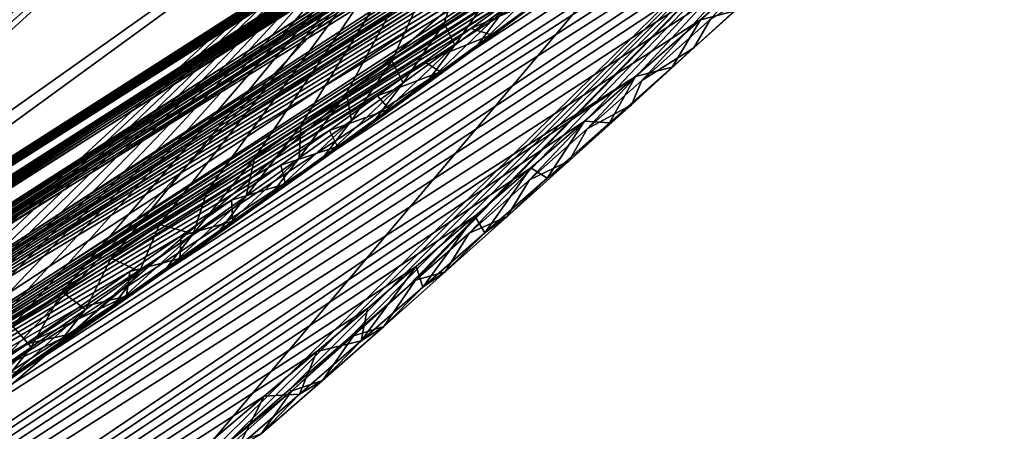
# Model space of a CAD drawing. Header units: metres. Extents: x -80 to 80, y -455 to 95.
# Tile 482 of 656: x -39.92 to -33.13, y -42.65 to -39.81. Entities that reach past the tile are written whole.
import ezdxf

# ---------------------------------------------------------------- set-up
doc = ezdxf.new("R2010")
doc.units = ezdxf.units.M
doc.layers.add('solid_501010_K', color=7, linetype='CONTINUOUS')

msp = doc.modelspace()

# ---------------------------------------------------------------- linework, layer by layer
at = {"layer": 'solid_501010_K'}
for points in [[(-50.090015, -47.274212, 65.998886), (-27.970766, -33.09721, 44.404442), (-27.977285, -33.086967, 44.817646)], [(-49.441154, -46.798866, 66.796837), (-50.090015, -47.274212, 65.998886), (-27.977285, -33.086967, 44.817646)], [(-50.090015, -47.274212, 65.998886), (-27.989058, -33.128086, 44.049267), (-27.970766, -33.09721, 44.404442)], [(-50.090015, -47.274212, 65.998886), (-28.027031, -33.175354, 43.741138), (-27.989058, -33.128086, 44.049267)], [(-49.441154, -46.798866, 66.796837), (-27.977285, -33.086967, 44.817646), (-28.015598, -33.103218, 45.302719)], [(-49.441154, -46.798866, 66.796837), (-28.015598, -33.103218, 45.302719), (-28.09609, -33.154572, 45.877365)], [(-50.655273, -47.779404, 65.165886), (-28.081158, -33.236153, 43.471031), (-28.027031, -33.175354, 43.741138)], [(-50.090015, -47.274212, 65.998886), (-50.655273, -47.779404, 65.165886), (-28.027031, -33.175354, 43.741138)], [(-49.441154, -46.798866, 66.796837), (-28.09609, -33.154572, 45.877365), (-28.155842, -33.19656, 46.203815)], [(-49.441154, -46.798866, 66.796837), (-28.155842, -33.19656, 46.203815), (-28.231281, -33.251629, 46.559826)], [(-50.655273, -47.779404, 65.165886), (-28.149336, -33.308777, 43.232407), (-28.081158, -33.236153, 43.471031)], [(-49.441154, -46.798866, 66.796837), (-28.231281, -33.251629, 46.559826), (-28.32457, -33.32156, 46.947811)], [(-50.655273, -47.779404, 65.165886), (-28.230564, -33.392567, 43.019043), (-28.149336, -33.308777, 43.232407)], [(-48.708385, -46.354259, 67.557877), (-49.441154, -46.798866, 66.796837), (-28.32457, -33.32156, 46.947811)], [(-48.708385, -46.354259, 67.557877), (-28.32457, -33.32156, 46.947811), (-28.437685, -33.408039, 47.369934)], [(-50.655273, -47.779404, 65.165886), (-28.324471, -33.487358, 42.826885), (-28.230564, -33.392567, 43.019043)], [(-48.708385, -46.354259, 67.557877), (-28.437685, -33.408039, 47.369934), (-28.572866, -33.512932, 47.828575)], [(-50.655273, -47.779404, 65.165886), (-28.432001, -33.594124, 42.652473), (-28.324471, -33.487358, 42.826885)], [(-48.708385, -46.354259, 67.557877), (-28.572866, -33.512932, 47.828575), (-28.733486, -33.638847, 48.327347)], [(-51.136604, -48.313683, 64.29921), (-28.554518, -33.714272, 42.493225), (-28.432001, -33.594124, 42.652473)], [(-50.655273, -47.779404, 65.165886), (-51.136604, -48.313683, 64.29921), (-28.432001, -33.594124, 42.652473)], [(-48.708385, -46.354259, 67.557877), (-28.733486, -33.638847, 48.327347), (-28.856102, -33.735603, 48.683624)], [(-51.136604, -48.313683, 64.29921), (-28.694304, -33.849964, 42.347816), (-28.554518, -33.714272, 42.493225)], [(-48.708385, -46.354259, 67.557877), (-28.856102, -33.735603, 48.683624), (-28.991987, -33.843315, 49.059826)], [(-51.136604, -48.313683, 64.29921), (-28.85466, -34.004265, 42.215729), (-28.694304, -33.849964, 42.347816)], [(-47.890862, -45.941441, 68.279541), (-48.708385, -46.354259, 67.557877), (-28.991987, -33.843315, 49.059826)], [(-47.890862, -45.941441, 68.279541), (-28.991987, -33.843315, 49.059826), (-29.142599, -33.963055, 49.457355)], [(-51.136604, -48.313683, 64.29921), (-29.039888, -34.181175, 42.097267), (-28.85466, -34.004265, 42.215729)], [(-47.890862, -45.941441, 68.279541), (-29.142599, -33.963055, 49.457355), (-29.308853, -34.095547, 49.877125)], [(-47.890862, -45.941441, 68.279541), (-29.308853, -34.095547, 49.877125), (-29.492058, -34.241776, 50.32037)], [(-51.136604, -48.313683, 64.29921), (-29.255152, -34.38538, 41.994396), (-29.039888, -34.181175, 42.097267)], [(-47.890862, -45.941441, 68.279541), (-29.492058, -34.241776, 50.32037), (-29.693714, -34.402836, 50.788548)], [(-51.533012, -48.876427, 63.399727), (-29.507668, -34.623417, 41.910137), (-29.255152, -34.38538, 41.994396)], [(-51.136604, -48.313683, 64.29921), (-51.533012, -48.876427, 63.399727), (-29.255152, -34.38538, 41.994396)], [(-47.890862, -45.941441, 68.279541), (-29.693714, -34.402836, 50.788548), (-29.914923, -34.579559, 51.282639)], [(-51.533012, -48.876427, 63.399727), (-29.805984, -34.902966, 41.849495), (-29.507668, -34.623417, 41.910137)], [(-47.890862, -45.941441, 68.279541), (-29.914923, -34.579559, 51.282639), (-30.157906, -34.773495, 51.804699)], [(-46.987263, -45.561638, 68.95871), (-47.890862, -45.941441, 68.279541), (-30.157906, -34.773495, 51.804699)], [(-46.987263, -45.561638, 68.95871), (-30.157906, -34.773495, 51.804699), (-30.423532, -34.985317, 52.355442)], [(-51.533012, -48.876427, 63.399727), (-30.161732, -35.234425, 41.819618), (-29.805984, -34.902966, 41.849495)], [(-46.987263, -45.561638, 68.95871), (-30.423532, -34.985317, 52.355442), (-30.639854, -35.157394, 52.789295)], [(-46.987263, -45.561638, 68.95871), (-30.639854, -35.157394, 52.789295), (-30.870144, -35.340435, 53.240376)], [(-51.842731, -49.46706, 62.467979), (-30.589329, -35.630463, 41.831234), (-30.161732, -35.234425, 41.819618)], [(-51.533012, -48.876427, 63.399727), (-51.842731, -49.46706, 62.467979), (-30.161732, -35.234425, 41.819618)], [(-46.987263, -45.561638, 68.95871), (-30.870144, -35.340435, 53.240376), (-31.117079, -35.53611, 53.710842)], [(-46.987263, -45.561638, 68.95871), (-31.117079, -35.53611, 53.710842), (-31.381077, -35.744724, 54.201046)], [(-51.842731, -49.46706, 62.467979), (-30.83485, -35.856895, 41.856712), (-30.589329, -35.630463, 41.831234)], [(-46.987263, -45.561638, 68.95871), (-31.381077, -35.744724, 54.201046), (-31.604408, -35.920872, 54.607277)], [(-51.842731, -49.46706, 62.467979), (-31.104448, -36.104755, 41.89814), (-30.83485, -35.856895, 41.856712)], [(-46.987263, -45.561638, 68.95871), (-31.604408, -35.920872, 54.607277), (-31.840555, -36.106476, 55.027603)], [(-42.544491, -42.247437, 73.306053), (-36.336117, -37.84605, 66.1828), (-36.145977, -35.984383, 67.428894)], [(-36.509247, -36.29467, 67.860352), (-42.544491, -42.247437, 73.306053), (-36.145977, -35.984383, 67.428894)], [(-51.842731, -49.46706, 62.467979), (-31.400175, -36.375702, 41.958019), (-31.104448, -36.104755, 41.89814)], [(-46.987263, -45.561638, 68.95871), (-31.840555, -36.106476, 55.027603), (-32.09045, -36.302151, 55.462917)], [(-45.995838, -45.216232, 69.591545), (-46.987263, -45.561638, 68.95871), (-32.09045, -36.302151, 55.462917)], [(-45.995838, -45.216232, 69.591545), (-32.09045, -36.302151, 55.462917), (-32.352936, -36.50724, 55.912445)], [(-36.509247, -36.29467, 67.860352), (-36.879196, -36.604527, 68.296738), (-42.544491, -42.247437, 73.306053)], [(-51.842731, -49.46706, 62.467979), (-31.723949, -36.671349, 42.038597), (-31.400175, -36.375702, 41.958019)], [(-45.995838, -45.216232, 69.591545), (-32.352936, -36.50724, 55.912445), (-32.629337, -36.722412, 56.376499)], [(-38.924534, -43.103386, 44.306049), (-33.698078, -36.92001, 37.693871), (-32.296532, -36.582611, 39.341434)], [(-38.487164, -42.727558, 44.026447), (-38.924534, -43.103386, 44.306049), (-32.296532, -36.582611, 39.341434)], [(-38.064335, -42.362175, 43.763161), (-38.487164, -42.727558, 44.026447), (-32.296532, -36.582611, 39.341434)], [(-37.655594, -42.007416, 43.516426), (-38.064335, -42.362175, 43.763161), (-32.296532, -36.582611, 39.341434)], [(-37.261559, -41.663826, 43.285614), (-37.655594, -42.007416, 43.516426), (-32.296532, -36.582611, 39.341434)], [(-37.193817, -41.60458, 43.246586), (-37.261559, -41.663826, 43.285614), (-32.296532, -36.582611, 39.341434)], [(-36.824116, -41.280483, 43.037544), (-37.193817, -41.60458, 43.246586), (-32.296532, -36.582611, 39.341434)], [(-36.406513, -40.913109, 42.810341), (-36.824116, -41.280483, 43.037544), (-32.296532, -36.582611, 39.341434)], [(-36.009079, -40.561764, 42.601978), (-36.406513, -40.913109, 42.810341), (-32.296532, -36.582611, 39.341434)], [(-35.632004, -40.227299, 42.412926), (-36.009079, -40.561764, 42.601978), (-32.296532, -36.582611, 39.341434)], [(-35.15844, -39.805447, 42.187263), (-35.632004, -40.227299, 42.412926), (-32.296532, -36.582611, 39.341434)], [(-36.879196, -36.604527, 68.296738), (-37.240982, -36.901787, 68.720573), (-42.544491, -42.247437, 73.306053)], [(-52.063118, -50.084911, 61.504333), (-32.077957, -36.993534, 42.142345), (-31.723949, -36.671349, 42.038597)], [(-51.842731, -49.46706, 62.467979), (-52.063118, -50.084911, 61.504333), (-31.723949, -36.671349, 42.038597)], [(-45.995838, -45.216232, 69.591545), (-32.629337, -36.722412, 56.376499), (-32.871399, -36.90995, 56.774612)], [(-45.995838, -45.216232, 69.591545), (-32.871399, -36.90995, 56.774612), (-33.124378, -37.105286, 57.184059)], [(-43.513802, -43.103153, 39.569069), (-36.740044, -36.92001, 34.554291), (-35.18544, -37.032944, 36.091484)], [(-43.513802, -43.103153, 39.569069), (-43.220547, -42.727341, 39.140762), (-36.740044, -36.92001, 34.554291)], [(-43.220547, -42.727341, 39.140762), (-42.944225, -42.362213, 38.726753), (-36.740044, -36.92001, 34.554291)], [(-42.944225, -42.362213, 38.726753), (-42.685074, -42.007969, 38.326591), (-36.740044, -36.92001, 34.554291)], [(-42.685074, -42.007969, 38.326591), (-42.442337, -41.664974, 37.940704), (-36.740044, -36.92001, 34.554291)], [(-37.240982, -36.901787, 68.720573), (-37.608139, -37.197784, 69.147812), (-42.544491, -42.247437, 73.306053)], [(-42.442337, -41.664974, 37.940704), (-42.400181, -41.604275, 37.872597), (-36.740044, -36.92001, 34.554291)], [(-42.400181, -41.604275, 37.872597), (-42.180878, -41.282135, 37.511871), (-36.740044, -36.92001, 34.554291)], [(-42.180878, -41.282135, 37.511871), (-41.940861, -40.915249, 37.102196), (-36.740044, -36.92001, 34.554291)], [(-41.940861, -40.915249, 37.102196), (-41.720226, -40.564278, 36.711945), (-36.740044, -36.92001, 34.554291)], [(-41.720226, -40.564278, 36.711945), (-41.519428, -40.230045, 36.341278), (-36.740044, -36.92001, 34.554291)], [(-41.519428, -40.230045, 36.341278), (-41.278885, -39.80827, 35.875145), (-36.740044, -36.92001, 34.554291)], [(-33.698078, -36.92001, 37.693871), (-41.169704, -43.348015, 41.88969), (-35.18544, -37.032944, 36.091484)], [(-38.924534, -43.103386, 44.306049), (-41.169704, -43.348015, 41.88969), (-33.698078, -36.92001, 37.693871)], [(-52.063118, -50.084911, 61.504333), (-32.465511, -37.344791, 42.272987), (-32.077957, -36.993534, 42.142345)], [(-41.169704, -43.348015, 41.88969), (-43.513802, -43.103153, 39.569069), (-35.18544, -37.032944, 36.091484)], [(-45.995838, -45.216232, 69.591545), (-33.124378, -37.105286, 57.184059), (-33.387779, -37.308086, 57.604267)], [(-37.608139, -37.197784, 69.147812), (-37.981426, -37.492992, 69.5793), (-42.544491, -42.247437, 73.306053)], [(-52.063118, -50.084911, 61.504333), (-32.743855, -37.596188, 42.376587), (-32.465511, -37.344791, 42.272987)], [(-45.995838, -45.216232, 69.591545), (-33.387779, -37.308086, 57.604267), (-33.661278, -37.517845, 58.033592)], [(-45.995838, -45.216232, 69.591545), (-33.661278, -37.517845, 58.033592), (-33.944561, -37.734035, 58.470398)], [(-37.981426, -37.492992, 69.5793), (-38.360172, -37.78685, 70.014107), (-42.544491, -42.247437, 73.306053)], [(-52.063118, -50.084911, 61.504333), (-33.038998, -37.862038, 42.494347), (-32.743855, -37.596188, 42.376587)], [(-45.995838, -45.216232, 69.591545), (-33.944561, -37.734035, 58.470398), (-34.237881, -37.956818, 58.915092)], [(-38.360172, -37.78685, 70.014107), (-38.743633, -38.078762, 70.451271), (-42.544491, -42.247437, 73.306053)], [(-52.063118, -50.084911, 61.504333), (-33.352283, -38.143314, 42.627831), (-33.038998, -37.862038, 42.494347)], [(-42.826786, -43.825901, 72.074127), (-42.458569, -43.584805, 71.686165), (-36.336117, -37.84605, 66.1828)], [(-42.544491, -42.247437, 73.306053), (-42.826786, -43.825901, 72.074127), (-36.336117, -37.84605, 66.1828)], [(-42.458569, -43.584805, 71.686165), (-42.093655, -43.344532, 71.2966), (-36.336117, -37.84605, 66.1828)], [(-42.093655, -43.344532, 71.2966), (-41.732037, -43.105095, 70.905464), (-36.336117, -37.84605, 66.1828)], [(-41.732037, -43.105095, 70.905464), (-41.373707, -42.866497, 70.512779), (-36.336117, -37.84605, 66.1828)], [(-41.373707, -42.866497, 70.512779), (-41.01865, -42.628742, 70.118553), (-36.336117, -37.84605, 66.1828)], [(-41.01865, -42.628742, 70.118553), (-40.666485, -42.391567, 69.722412), (-36.336117, -37.84605, 66.1828)], [(-40.666485, -42.391567, 69.722412), (-40.317345, -42.155067, 69.324509), (-36.336117, -37.84605, 66.1828)], [(-40.317345, -42.155067, 69.324509), (-39.971718, -41.919598, 68.925423), (-36.336117, -37.84605, 66.1828)], [(-39.971718, -41.919598, 68.925423), (-39.630085, -41.68552, 68.525726), (-36.336117, -37.84605, 66.1828)], [(-39.630085, -41.68552, 68.525726), (-39.292847, -41.453159, 68.125931), (-36.336117, -37.84605, 66.1828)], [(-39.292847, -41.453159, 68.125931), (-38.959324, -41.222031, 67.725327), (-36.336117, -37.84605, 66.1828)], [(-38.959324, -41.222031, 67.725327), (-38.629585, -40.992199, 67.324036), (-36.336117, -37.84605, 66.1828)], [(-38.629585, -40.992199, 67.324036), (-38.304157, -40.764095, 66.922729), (-36.336117, -37.84605, 66.1828)], [(-38.304157, -40.764095, 66.922729), (-37.983547, -40.538139, 66.522057), (-36.336117, -37.84605, 66.1828)], [(-37.983547, -40.538139, 66.522057), (-37.668133, -40.314671, 66.122528), (-36.336117, -37.84605, 66.1828)], [(-37.668133, -40.314671, 66.122528), (-37.357132, -40.093136, 65.723305), (-36.336117, -37.84605, 66.1828)], [(-37.357132, -40.093136, 65.723305), (-36.994255, -39.833122, 65.250633), (-36.336117, -37.84605, 66.1828)], [(-36.994255, -39.833122, 65.250633), (-36.638615, -39.57671, 64.779938), (-36.336117, -37.84605, 66.1828)], [(-45.995838, -45.216232, 69.591545), (-34.237881, -37.956818, 58.915092), (-34.541431, -38.186478, 59.368633)], [(-38.743633, -38.078762, 70.451271), (-39.131336, -38.368351, 70.890182), (-42.544491, -42.247437, 73.306053)], [(-52.190678, -50.729084, 60.509129), (-33.684563, -38.440678, 42.778046), (-33.352283, -38.143314, 42.627831)], [(-52.063118, -50.084911, 61.504333), (-52.190678, -50.729084, 60.509129), (-33.352283, -38.143314, 42.627831)], [(-45.995838, -45.216232, 69.591545), (-34.541431, -38.186478, 59.368633), (-34.854515, -38.422249, 59.829147)], [(-45.995838, -45.216232, 69.591545), (-34.854515, -38.422249, 59.829147), (-35.176434, -38.663361, 60.294762)], [(-39.131336, -38.368351, 70.890182), (-39.524158, -38.656143, 71.331833), (-42.544491, -42.247437, 73.306053)], [(-52.190678, -50.729084, 60.509129), (-34.037025, -38.75499, 42.946426), (-33.684563, -38.440678, 42.778046)], [(-44.914516, -44.906765, 70.173416), (-45.995838, -45.216232, 69.591545), (-35.176434, -38.663361, 60.294762)], [(-44.914516, -44.906765, 70.173416), (-35.176434, -38.663361, 60.294762), (-35.506969, -38.909531, 60.7649)], [(-39.524158, -38.656143, 71.331833), (-39.871738, -38.9062, 71.720078), (-42.544491, -42.247437, 73.306053)], [(-52.190678, -50.729084, 60.509129), (-34.41106, -39.087234, 43.13459), (-34.037025, -38.75499, 42.946426)], [(-39.871738, -38.9062, 71.720078), (-40.222427, -39.154243, 72.109406), (-42.544491, -42.247437, 73.306053)], [(-44.914516, -44.906765, 70.173416), (-35.506969, -38.909531, 60.7649), (-35.846684, -39.161301, 61.241047)], [(-52.190678, -50.729084, 60.509129), (-34.807625, -39.438107, 43.343746), (-34.41106, -39.087234, 43.13459)], [(-44.914516, -44.906765, 70.173416), (-35.846684, -39.161301, 61.241047), (-36.19524, -39.418236, 61.72216)], [(-52.190678, -50.729084, 60.509129), (-35.228745, -39.808952, 43.576233), (-34.807625, -39.438107, 43.343746)], [(-44.914516, -44.906765, 70.173416), (-36.19524, -39.418236, 61.72216), (-36.500751, -39.642193, 62.137611)], [(-34.98877, -39.747875, 42.98328), (-34.807625, -39.438107, 43.343746), (-35.228745, -39.808952, 43.576233)], [(-36.784672, -40.009056, 63.990425), (-36.221375, -39.465305, 63.846424), (-36.570164, -39.724335, 64.307533)], [(-36.784672, -40.009056, 63.990425), (-36.436077, -39.752514, 63.531715), (-36.221375, -39.465305, 63.846424)], [(-36.669739, -39.913284, 63.136444), (-36.090557, -39.496506, 63.070354), (-36.436077, -39.752514, 63.531715)], [(-36.669739, -39.913284, 63.136444), (-36.322239, -39.658108, 62.672966), (-36.090557, -39.496506, 63.070354)], [(-36.92205, -39.983765, 64.765953), (-36.638615, -39.57671, 64.779938), (-36.994255, -39.833122, 65.250633)], [(-36.92205, -39.983765, 64.765953), (-36.570164, -39.724335, 64.307533), (-36.638615, -39.57671, 64.779938)], [(-44.914516, -44.906765, 70.173416), (-36.500751, -39.642193, 62.137611), (-36.812328, -39.869339, 62.555325)], [(-36.322239, -39.658108, 62.672966), (-36.812328, -39.869339, 62.555325), (-36.500751, -39.642193, 62.137611)], [(-35.272572, -40.002663, 42.625233), (-35.15844, -39.805447, 42.187263), (-34.838509, -39.606098, 42.384689)], [(-34.98877, -39.747875, 42.98328), (-35.272572, -40.002663, 42.625233), (-34.838509, -39.606098, 42.384689)], [(-36.669739, -39.913284, 63.136444), (-36.812328, -39.869339, 62.555325), (-36.322239, -39.658108, 62.672966)], [(-37.136303, -40.266083, 64.446518), (-36.570164, -39.724335, 64.307533), (-36.92205, -39.983765, 64.765953)], [(-37.136303, -40.266083, 64.446518), (-36.784672, -40.009056, 63.990425), (-36.570164, -39.724335, 64.307533)], [(-37.020329, -40.169117, 63.597275), (-36.436077, -39.752514, 63.531715), (-36.784672, -40.009056, 63.990425)], [(-37.020329, -40.169117, 63.597275), (-36.669739, -39.913284, 63.136444), (-36.436077, -39.752514, 63.531715)], [(-34.98877, -39.747875, 42.98328), (-35.228745, -39.808952, 43.576233), (-35.422791, -40.136166, 43.229092)], [(-34.98877, -39.747875, 42.98328), (-35.422791, -40.136166, 43.229092), (-35.272572, -40.002663, 42.625233)], [(-52.190678, -50.729084, 60.509129), (-35.675144, -40.20031, 43.833042), (-35.228745, -39.808952, 43.576233)], [(-37.277, -40.243546, 65.221718), (-36.994255, -39.833122, 65.250633), (-37.357132, -40.093136, 65.723305)], [(-37.277, -40.243546, 65.221718), (-36.92205, -39.983765, 64.765953), (-36.994255, -39.833122, 65.250633)], [(-35.422791, -40.136166, 43.229092), (-35.228745, -39.808952, 43.576233), (-35.675144, -40.20031, 43.833042)], [(-35.272572, -40.002663, 42.625233), (-35.632004, -40.227299, 42.412926), (-35.15844, -39.805447, 42.187263)], [(-44.914516, -44.906765, 70.173416), (-36.812328, -39.869339, 62.555325), (-37.130486, -40.100143, 62.976452)], [(-36.669739, -39.913284, 63.136444), (-37.130486, -40.100143, 62.976452), (-36.812328, -39.869339, 62.555325)], [(-37.020329, -40.169117, 63.597275), (-37.130486, -40.100143, 62.976452), (-36.669739, -39.913284, 63.136444)], [(-37.490936, -40.52354, 64.900009), (-36.92205, -39.983765, 64.765953), (-37.277, -40.243546, 65.221718)], [(-37.490936, -40.52354, 64.900009), (-37.136303, -40.266083, 64.446518), (-36.92205, -39.983765, 64.765953)], [(-37.373962, -40.425549, 64.055489), (-36.784672, -40.009056, 63.990425), (-37.136303, -40.266083, 64.446518)], [(-37.373962, -40.425549, 64.055489), (-37.020329, -40.169117, 63.597275), (-36.784672, -40.009056, 63.990425)], [(-35.70433, -40.394821, 42.875099), (-35.632004, -40.227299, 42.412926), (-35.272572, -40.002663, 42.625233)], [(-35.422791, -40.136166, 43.229092), (-35.70433, -40.394821, 42.875099), (-35.272572, -40.002663, 42.625233)], [(-44.914516, -44.906765, 70.173416), (-37.130486, -40.100143, 62.976452), (-37.455002, -40.334385, 63.400597)], [(-37.634975, -40.503628, 65.67485), (-37.357132, -40.093136, 65.723305), (-37.668133, -40.314671, 66.122528)], [(-37.634975, -40.503628, 65.67485), (-37.277, -40.243546, 65.221718), (-37.357132, -40.093136, 65.723305)], [(-37.020329, -40.169117, 63.597275), (-37.455002, -40.334385, 63.400597), (-37.130486, -40.100143, 62.976452)], [(-37.373962, -40.425549, 64.055489), (-37.455002, -40.334385, 63.400597), (-37.020329, -40.169117, 63.597275)], [(-35.422791, -40.136166, 43.229092), (-35.675144, -40.20031, 43.833042), (-35.854958, -40.520714, 43.483883)], [(-35.422791, -40.136166, 43.229092), (-35.854958, -40.520714, 43.483883), (-35.70433, -40.394821, 42.875099)], [(-52.221111, -51.398449, 59.482662), (-36.028568, -40.508549, 44.043934), (-35.675144, -40.20031, 43.833042)], [(-52.190678, -50.729084, 60.509129), (-52.221111, -51.398449, 59.482662), (-35.675144, -40.20031, 43.833042)], [(-37.848534, -40.781376, 65.350937), (-37.277, -40.243546, 65.221718), (-37.634975, -40.503628, 65.67485)], [(-37.848534, -40.781376, 65.350937), (-37.490936, -40.52354, 64.900009), (-37.277, -40.243546, 65.221718)], [(-35.854958, -40.520714, 43.483883), (-35.675144, -40.20031, 43.833042), (-36.028568, -40.508549, 44.043934)], [(-35.70433, -40.394821, 42.875099), (-36.009079, -40.561764, 42.601978), (-35.632004, -40.227299, 42.412926)], [(-37.995945, -40.763966, 66.125397), (-37.668133, -40.314671, 66.122528), (-37.983547, -40.538139, 66.522057)], [(-37.995945, -40.763966, 66.125397), (-37.634975, -40.503628, 65.67485), (-37.668133, -40.314671, 66.122528)], [(-37.730598, -40.682518, 64.511108), (-37.136303, -40.266083, 64.446518), (-37.490936, -40.52354, 64.900009)], [(-37.730598, -40.682518, 64.511108), (-37.373962, -40.425549, 64.055489), (-37.136303, -40.266083, 64.446518)], [(-44.914516, -44.906765, 70.173416), (-37.455002, -40.334385, 63.400597), (-37.785423, -40.571625, 63.826874)], [(-37.373962, -40.425549, 64.055489), (-37.785423, -40.571625, 63.826874), (-37.455002, -40.334385, 63.400597)], [(-36.134003, -40.782803, 43.133434), (-36.009079, -40.561764, 42.601978), (-35.70433, -40.394821, 42.875099)], [(-35.854958, -40.520714, 43.483883), (-36.134003, -40.782803, 43.133434), (-35.70433, -40.394821, 42.875099)], [(-37.730598, -40.682518, 64.511108), (-37.785423, -40.571625, 63.826874), (-37.373962, -40.425549, 64.055489)], [(-52.221111, -51.398449, 59.482662), (-36.397301, -40.829086, 44.269852), (-36.028568, -40.508549, 44.043934)], [(-38.209053, -41.039543, 65.799324), (-37.634975, -40.503628, 65.67485), (-37.995945, -40.763966, 66.125397)], [(-38.209053, -41.039543, 65.799324), (-37.848534, -40.781376, 65.350937), (-37.634975, -40.503628, 65.67485)], [(-38.090202, -40.939976, 64.964157), (-37.490936, -40.52354, 64.900009), (-37.848534, -40.781376, 65.350937)], [(-38.090202, -40.939976, 64.964157), (-37.730598, -40.682518, 64.511108), (-37.490936, -40.52354, 64.900009)], [(-36.285412, -40.901638, 43.746887), (-36.028568, -40.508549, 44.043934), (-36.397301, -40.829086, 44.269852)], [(-35.854958, -40.520714, 43.483883), (-36.028568, -40.508549, 44.043934), (-36.285412, -40.901638, 43.746887)], [(-35.854958, -40.520714, 43.483883), (-36.285412, -40.901638, 43.746887), (-36.134003, -40.782803, 43.133434)], [(-44.914516, -44.906765, 70.173416), (-37.785423, -40.571625, 63.826874), (-38.121292, -40.811413, 64.254387)], [(-38.359867, -41.024502, 66.573372), (-37.983547, -40.538139, 66.522057), (-38.304157, -40.764095, 66.922729)], [(-38.359867, -41.024502, 66.573372), (-37.995945, -40.763966, 66.125397), (-37.983547, -40.538139, 66.522057)], [(-37.730598, -40.682518, 64.511108), (-38.121292, -40.811413, 64.254387), (-37.785423, -40.571625, 63.826874)], [(-36.134003, -40.782803, 43.133434), (-36.406513, -40.913109, 42.810341), (-36.009079, -40.561764, 42.601978)], [(-38.090202, -40.939976, 64.964157), (-38.121292, -40.811413, 64.254387), (-37.730598, -40.682518, 64.511108)], [(-38.726711, -41.285206, 67.018799), (-38.304157, -40.764095, 66.922729), (-38.629585, -40.992199, 67.324036)], [(-38.726711, -41.285206, 67.018799), (-38.359867, -41.024502, 66.573372), (-38.304157, -40.764095, 66.922729)], [(-38.572468, -41.297993, 66.245193), (-37.995945, -40.763966, 66.125397), (-38.359867, -41.024502, 66.573372)], [(-38.572468, -41.297993, 66.245193), (-38.209053, -41.039543, 65.799324), (-37.995945, -40.763966, 66.125397)], [(-38.452736, -41.197865, 65.414658), (-37.848534, -40.781376, 65.350937), (-38.209053, -41.039543, 65.799324)], [(-38.452736, -41.197865, 65.414658), (-38.090202, -40.939976, 64.964157), (-37.848534, -40.781376, 65.350937)], [(-36.561779, -41.166779, 43.399578), (-36.406513, -40.913109, 42.810341), (-36.134003, -40.782803, 43.133434)], [(-36.285412, -40.901638, 43.746887), (-36.561779, -41.166779, 43.399578), (-36.134003, -40.782803, 43.133434)], [(-52.221111, -51.398449, 59.482662), (-36.783611, -41.163197, 44.513508), (-36.397301, -40.829086, 44.269852)], [(-44.914516, -44.906765, 70.173416), (-38.121292, -40.811413, 64.254387), (-38.462395, -41.053505, 64.682655)], [(-38.090202, -40.939976, 64.964157), (-38.462395, -41.053505, 64.682655), (-38.121292, -40.811413, 64.254387)], [(-36.714279, -41.279049, 44.017513), (-36.397301, -40.829086, 44.269852), (-36.783611, -41.163197, 44.513508)], [(-36.285412, -40.901638, 43.746887), (-36.397301, -40.829086, 44.269852), (-36.714279, -41.279049, 44.017513)], [(-38.452736, -41.197865, 65.414658), (-38.462395, -41.053505, 64.682655), (-38.090202, -40.939976, 64.964157)], [(-36.561779, -41.166779, 43.399578), (-36.824116, -41.280483, 43.037544), (-36.406513, -40.913109, 42.810341)], [(-36.285412, -40.901638, 43.746887), (-36.714279, -41.279049, 44.017513), (-36.561779, -41.166779, 43.399578)], [(-38.726711, -41.285206, 67.018799), (-38.629585, -40.992199, 67.324036), (-38.959324, -41.222031, 67.725327)], [(-44.914516, -44.906765, 70.173416), (-38.462395, -41.053505, 64.682655), (-38.809441, -41.29847, 65.11293)], [(-38.93874, -41.556679, 66.688568), (-38.359867, -41.024502, 66.573372), (-38.726711, -41.285206, 67.018799)], [(-38.93874, -41.556679, 66.688568), (-38.572468, -41.297993, 66.245193), (-38.359867, -41.024502, 66.573372)], [(-38.818161, -41.456142, 65.862633), (-38.209053, -41.039543, 65.799324), (-38.572468, -41.297993, 66.245193)], [(-38.818161, -41.456142, 65.862633), (-38.452736, -41.197865, 65.414658), (-38.209053, -41.039543, 65.799324)], [(-38.452736, -41.197865, 65.414658), (-38.809441, -41.29847, 65.11293), (-38.462395, -41.053505, 64.682655)], [(-52.221111, -51.398449, 59.482662), (-37.187805, -41.511074, 44.775318), (-36.783611, -41.163197, 44.513508)], [(-38.818161, -41.456142, 65.862633), (-38.809441, -41.29847, 65.11293), (-38.452736, -41.197865, 65.414658)], [(-37.141678, -41.653046, 44.295185), (-36.783611, -41.163197, 44.513508), (-37.187805, -41.511074, 44.775318)], [(-36.714279, -41.279049, 44.017513), (-36.783611, -41.163197, 44.513508), (-37.141678, -41.653046, 44.295185)], [(-36.98782, -41.546894, 43.672962), (-36.824116, -41.280483, 43.037544), (-36.561779, -41.166779, 43.399578)], [(-36.714279, -41.279049, 44.017513), (-36.98782, -41.546894, 43.672962), (-36.561779, -41.166779, 43.399578)], [(-39.096458, -41.546036, 67.461693), (-38.959324, -41.222031, 67.725327), (-39.292847, -41.453159, 68.125931)], [(-39.096458, -41.546036, 67.461693), (-38.726711, -41.285206, 67.018799), (-38.959324, -41.222031, 67.725327)], [(-36.98782, -41.546894, 43.672962), (-37.193817, -41.60458, 43.246586), (-36.824116, -41.280483, 43.037544)], [(-36.714279, -41.279049, 44.017513), (-37.141678, -41.653046, 44.295185), (-36.98782, -41.546894, 43.672962)], [(-44.914516, -44.906765, 70.173416), (-38.809441, -41.29847, 65.11293), (-39.162079, -41.545998, 65.54467)], [(-39.307846, -41.815571, 67.129448), (-38.726711, -41.285206, 67.018799), (-39.096458, -41.546036, 67.461693)], [(-39.307846, -41.815571, 67.129448), (-38.93874, -41.556679, 66.688568), (-38.726711, -41.285206, 67.018799)], [(-39.186447, -41.714752, 66.308105), (-38.572468, -41.297993, 66.245193), (-38.93874, -41.556679, 66.688568)], [(-39.186447, -41.714752, 66.308105), (-38.818161, -41.456142, 65.862633), (-38.572468, -41.297993, 66.245193)], [(-38.818161, -41.456142, 65.862633), (-39.162079, -41.545998, 65.54467), (-38.809441, -41.29847, 65.11293)], [(-39.469074, -41.806961, 67.902069), (-39.292847, -41.453159, 68.125931), (-39.630085, -41.68552, 68.525726)], [(-39.469074, -41.806961, 67.902069), (-39.096458, -41.546036, 67.461693), (-39.292847, -41.453159, 68.125931)], [(-39.186447, -41.714752, 66.308105), (-39.162079, -41.545998, 65.54467), (-38.818161, -41.456142, 65.862633)], [(-52.221111, -51.398449, 59.482662), (-37.523903, -41.799244, 44.99773), (-37.187805, -41.511074, 44.775318)], [(-44.914516, -44.906765, 70.173416), (-39.162079, -41.545998, 65.54467), (-39.519791, -41.795643, 65.977028)], [(-39.679764, -42.074631, 67.567863), (-39.096458, -41.546036, 67.461693), (-39.469074, -41.806961, 67.902069)], [(-39.679764, -42.074631, 67.567863), (-39.307846, -41.815571, 67.129448), (-39.096458, -41.546036, 67.461693)], [(-39.186447, -41.714752, 66.308105), (-39.519791, -41.795643, 65.977028), (-39.162079, -41.545998, 65.54467)], [(-37.567715, -42.023705, 44.579418), (-37.187805, -41.511074, 44.775318), (-37.523903, -41.799244, 44.99773)], [(-37.141678, -41.653046, 44.295185), (-37.187805, -41.511074, 44.775318), (-37.567715, -42.023705, 44.579418)], [(-37.412281, -41.923298, 43.953049), (-37.193817, -41.60458, 43.246586), (-36.98782, -41.546894, 43.672962)], [(-37.141678, -41.653046, 44.295185), (-37.412281, -41.923298, 43.953049), (-36.98782, -41.546894, 43.672962)], [(-39.557564, -41.973667, 66.751076), (-38.93874, -41.556679, 66.688568), (-39.307846, -41.815571, 67.129448)], [(-39.557564, -41.973667, 66.751076), (-39.186447, -41.714752, 66.308105), (-38.93874, -41.556679, 66.688568)], [(-37.621082, -41.988991, 43.529148), (-37.261559, -41.663826, 43.285614), (-37.193817, -41.60458, 43.246586)], [(-37.621082, -41.988991, 43.529148), (-37.193817, -41.60458, 43.246586), (-37.412281, -41.923298, 43.953049)], [(-39.844543, -42.067944, 68.339943), (-39.630085, -41.68552, 68.525726), (-39.971718, -41.919598, 68.925423)], [(-39.844543, -42.067944, 68.339943), (-39.469074, -41.806961, 67.902069), (-39.630085, -41.68552, 68.525726)], [(-37.621082, -41.988991, 43.529148), (-37.655594, -42.007416, 43.516426), (-37.261559, -41.663826, 43.285614)], [(-37.141678, -41.653046, 44.295185), (-37.567715, -42.023705, 44.579418), (-37.412281, -41.923298, 43.953049)], [(-39.186447, -41.714752, 66.308105), (-39.882053, -42.04694, 66.409164), (-39.519791, -41.795643, 65.977028)], [(-39.557564, -41.973667, 66.751076), (-39.882053, -42.04694, 66.409164), (-39.186447, -41.714752, 66.308105)], [(-52.221111, -51.398449, 59.482662), (-37.873135, -42.097191, 45.233768), (-37.523903, -41.799244, 44.99773)], [(-44.914516, -44.906765, 70.173416), (-39.519791, -41.795643, 65.977028), (-39.882053, -42.04694, 66.409164)], [(-40.054462, -42.333828, 68.003815), (-39.469074, -41.806961, 67.902069), (-39.844543, -42.067944, 68.339943)], [(-40.054462, -42.333828, 68.003815), (-39.679764, -42.074631, 67.567863), (-39.469074, -41.806961, 67.902069)], [(-39.931484, -42.232841, 67.191566), (-39.307846, -41.815571, 67.129448), (-39.679764, -42.074631, 67.567863)], [(-39.931484, -42.232841, 67.191566), (-39.557564, -41.973667, 66.751076), (-39.307846, -41.815571, 67.129448)], [(-37.567715, -42.023705, 44.579418), (-37.523903, -41.799244, 44.99773), (-37.873135, -42.097191, 45.233768)], [(-40.222828, -42.328953, 68.77533), (-39.844543, -42.067944, 68.339943), (-39.971718, -41.919598, 68.925423)], [(-37.567715, -42.023705, 44.579418), (-37.835293, -42.296101, 44.23941), (-37.412281, -41.923298, 43.953049)], [(-37.621082, -41.988991, 43.529148), (-37.412281, -41.923298, 43.953049), (-37.835293, -42.296101, 44.23941)], [(-39.557564, -41.973667, 66.751076), (-40.248756, -42.299759, 66.840851), (-39.882053, -42.04694, 66.409164)], [(-39.931484, -42.232841, 67.191566), (-40.248756, -42.299759, 66.840851), (-39.557564, -41.973667, 66.751076)], [(-38.0453, -42.368195, 43.817139), (-38.064335, -42.362175, 43.763161), (-37.655594, -42.007416, 43.516426)], [(-37.621082, -41.988991, 43.529148), (-38.0453, -42.368195, 43.817139), (-37.655594, -42.007416, 43.516426)], [(-37.621082, -41.988991, 43.529148), (-37.835293, -42.296101, 44.23941), (-38.0453, -42.368195, 43.817139)], [(-37.567715, -42.023705, 44.579418), (-37.873135, -42.097191, 45.233768), (-37.992485, -42.391106, 44.869823)], [(-37.567715, -42.023705, 44.579418), (-37.992485, -42.391106, 44.869823), (-37.835293, -42.296101, 44.23941)], [(-52.221111, -51.398449, 59.482662), (-38.236427, -42.405506, 45.484406), (-37.873135, -42.097191, 45.233768)], [(-44.914516, -44.906765, 70.173416), (-39.882053, -42.04694, 66.409164), (-40.248756, -42.299759, 66.840851)], [(-40.431919, -42.593117, 68.437317), (-39.844543, -42.067944, 68.339943), (-40.222828, -42.328953, 68.77533)], [(-40.431919, -42.593117, 68.437317), (-40.054462, -42.333828, 68.003815), (-39.844543, -42.067944, 68.339943)], [(-40.308186, -42.492245, 67.62957), (-39.679764, -42.074631, 67.567863), (-40.054462, -42.333828, 68.003815)], [(-40.308186, -42.492245, 67.62957), (-39.931484, -42.232841, 67.191566), (-39.679764, -42.074631, 67.567863)], [(-37.992485, -42.391106, 44.869823), (-37.873135, -42.097191, 45.233768), (-38.236427, -42.405506, 45.484406)], [(-37.992485, -42.391106, 44.869823), (-38.256966, -42.665394, 44.53167), (-37.835293, -42.296101, 44.23941)], [(-38.0453, -42.368195, 43.817139), (-37.835293, -42.296101, 44.23941), (-38.256966, -42.665394, 44.53167)], [(-38.0453, -42.368195, 43.817139), (-38.487164, -42.727558, 44.026447), (-38.064335, -42.362175, 43.763161)], [(-38.0453, -42.368195, 43.817139), (-38.468063, -42.74358, 44.111019), (-38.487164, -42.727558, 44.026447)], [(-38.0453, -42.368195, 43.817139), (-38.256966, -42.665394, 44.53167), (-38.468063, -42.74358, 44.111019)], [(-52.221111, -51.398449, 59.482662), (-38.612823, -42.723751, 45.748466), (-38.236427, -42.405506, 45.484406)], [(-38.416084, -42.755306, 45.166008), (-38.236427, -42.405506, 45.484406), (-38.612823, -42.723751, 45.748466)], [(-37.992485, -42.391106, 44.869823), (-38.236427, -42.405506, 45.484406), (-38.416084, -42.755306, 45.166008)], [(-37.992485, -42.391106, 44.869823), (-38.416084, -42.755306, 45.166008), (-38.256966, -42.665394, 44.53167)]]:
    msp.add_3dface(points, dxfattribs=at)

doc.saveas('drawing.dxf')
